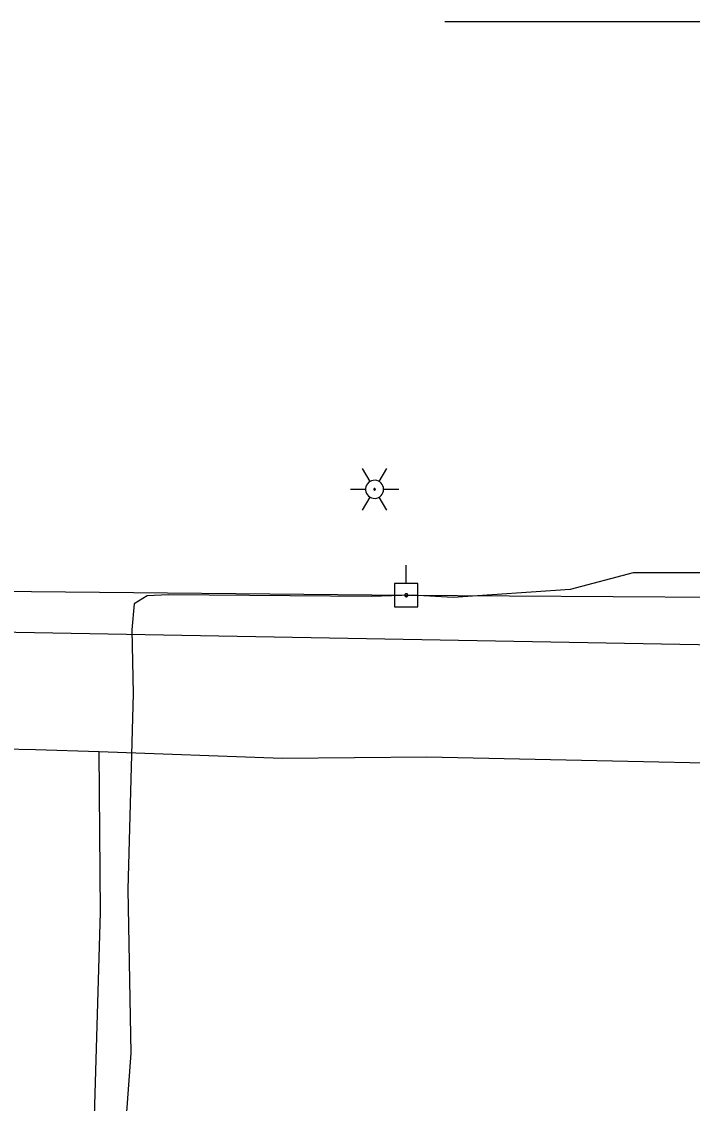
# Model space of a CAD drawing. Extents: x 596028 to 606371, y 330010 to 403088.
# Drawn here: x 604795.4 to 604901.1, y 349899.9 to 350070.6 of the extents above; entities that cross this region are included whole.
import ezdxf

# ---------------------------------------------------------------- set-up
doc = ezdxf.new("R2010")
doc.units = 0
for name, color, linetype in [('E_LTG', 7, 'Continuous'), ('E_UTL_EPowerPole', 7, 'Continuous'), ('E_UTL_G_UG', 7, 'Continuous'), ('E_UTL_Overhead', 7, 'Continuous'), ('E_UTL_SAN_UG', 7, 'Continuous'), ('E_UTL_TV_UG', 7, 'Continuous')]:
    doc.layers.add(name, color=color, linetype=linetype)

# ---------------------------------------------------------------- blocks, each defined once
blk = doc.blocks.new('ACAD_PROXY_ENTITY_15')
at = {"layer": 'E_LTG'}
for points in [[(1843663.8, 1030159.59), (1843660.17, 1030165.87)], [(1843668.16, 1030159.59), (1843671.79, 1030165.87)], [(1843670.34, 1030155.82), (1843670.26, 1030156.64), (1843670.02, 1030157.44), (1843669.64, 1030158.17), (1843669.13, 1030158.82), (1843668.51, 1030159.36), (1843667.79, 1030159.78), (1843667.01, 1030160.05), (1843666.19, 1030160.17), (1843665.36, 1030160.13), (1843664.56, 1030159.93), (1843663.8, 1030159.59), (1843663.13, 1030159.11), (1843662.56, 1030158.51), (1843662.11, 1030157.81), (1843661.8, 1030157.04), (1843661.64, 1030156.23), (1843661.64, 1030155.4), (1843661.8, 1030154.59), (1843662.11, 1030153.82), (1843662.56, 1030153.12), (1843663.13, 1030152.52), (1843663.8, 1030152.04), (1843664.56, 1030151.7), (1843665.36, 1030151.51), (1843666.19, 1030151.47), (1843667.01, 1030151.58), (1843667.79, 1030151.85), (1843668.51, 1030152.27), (1843669.13, 1030152.81), (1843669.64, 1030153.46), (1843670.02, 1030154.2), (1843670.26, 1030154.99), (1843670.34, 1030155.82)], [(1843670.34, 1030155.82), (1843670.26, 1030156.64), (1843670.02, 1030157.44), (1843669.64, 1030158.17), (1843669.13, 1030158.82), (1843668.51, 1030159.36), (1843667.79, 1030159.78), (1843667.01, 1030160.05), (1843666.19, 1030160.17), (1843665.36, 1030160.13), (1843664.56, 1030159.93), (1843663.8, 1030159.59), (1843663.13, 1030159.11), (1843662.56, 1030158.51), (1843662.11, 1030157.81), (1843661.8, 1030157.04), (1843661.64, 1030156.23), (1843661.64, 1030155.4), (1843661.8, 1030154.59), (1843662.11, 1030153.82), (1843662.56, 1030153.12), (1843663.13, 1030152.52), (1843663.8, 1030152.04), (1843664.56, 1030151.7), (1843665.36, 1030151.51), (1843666.19, 1030151.47), (1843667.01, 1030151.58), (1843667.79, 1030151.85), (1843668.51, 1030152.27), (1843669.13, 1030152.81), (1843669.64, 1030153.46), (1843670.02, 1030154.2), (1843670.26, 1030154.99), (1843670.34, 1030155.82)], [(1843670.34, 1030155.82), (1843670.26, 1030156.64), (1843670.02, 1030157.44), (1843669.64, 1030158.17), (1843669.13, 1030158.82), (1843668.51, 1030159.36), (1843667.79, 1030159.78), (1843667.01, 1030160.05), (1843666.19, 1030160.17), (1843665.36, 1030160.13), (1843664.56, 1030159.93), (1843663.8, 1030159.59), (1843663.13, 1030159.11), (1843662.56, 1030158.51), (1843662.11, 1030157.81), (1843661.8, 1030157.04), (1843661.64, 1030156.23), (1843661.64, 1030155.4), (1843661.8, 1030154.59), (1843662.11, 1030153.82), (1843662.56, 1030153.12), (1843663.13, 1030152.52), (1843663.8, 1030152.04), (1843664.56, 1030151.7), (1843665.36, 1030151.51), (1843666.19, 1030151.47), (1843667.01, 1030151.58), (1843667.79, 1030151.85), (1843668.51, 1030152.27), (1843669.13, 1030152.81), (1843669.64, 1030153.46), (1843670.02, 1030154.2), (1843670.26, 1030154.99), (1843670.34, 1030155.82)], [(1843654.37, 1030155.82), (1843661.62, 1030155.82)], [(1843666.34, 1030155.82), (1843666.34, 1030155.88), (1843666.32, 1030155.95), (1843666.29, 1030156.01), (1843666.24, 1030156.07), (1843666.19, 1030156.11), (1843666.13, 1030156.15), (1843666.07, 1030156.17), (1843666, 1030156.18), (1843665.93, 1030156.18), (1843665.86, 1030156.16), (1843665.8, 1030156.13), (1843665.74, 1030156.09), (1843665.69, 1030156.04), (1843665.66, 1030155.98), (1843665.63, 1030155.92), (1843665.62, 1030155.85), (1843665.62, 1030155.78), (1843665.63, 1030155.71), (1843665.66, 1030155.65), (1843665.69, 1030155.59), (1843665.74, 1030155.54), (1843665.8, 1030155.5), (1843665.86, 1030155.47), (1843665.93, 1030155.46), (1843666, 1030155.45), (1843666.07, 1030155.46), (1843666.13, 1030155.49), (1843666.19, 1030155.52), (1843666.24, 1030155.57), (1843666.29, 1030155.62), (1843666.32, 1030155.68), (1843666.34, 1030155.75), (1843666.34, 1030155.82)], [(1843670.34, 1030155.82), (1843677.59, 1030155.82)], [(1843660.17, 1030145.76), (1843663.8, 1030152.04)], [(1843671.79, 1030145.76), (1843668.16, 1030152.04)]]:
    blk.add_lwpolyline(points, dxfattribs=at)

msp = doc.modelspace()

# ---------------------------------------------------------------- linework, layer by layer
at = {"layer": 'E_UTL_EPowerPole'}
for points in [[(604855.99, 349981.9), (604855.99, 349984.81)], [(604857.84, 349981.9), (604854.15, 349981.9)], [(604854.15, 349981.9), (604854.15, 349978.21)], [(604857.84, 349978.21), (604857.84, 349981.9)], [(604856.27, 349980.05), (604856.26, 349980.1), (604856.25, 349980.14), (604856.23, 349980.18), (604856.2, 349980.22), (604856.17, 349980.25), (604856.13, 349980.27), (604856.08, 349980.29), (604856.04, 349980.29), (604855.99, 349980.29), (604855.95, 349980.28), (604855.91, 349980.26), (604855.87, 349980.24), (604855.84, 349980.2), (604855.82, 349980.16), (604855.8, 349980.12), (604855.79, 349980.08), (604855.79, 349980.03), (604855.8, 349979.99), (604855.82, 349979.95), (604855.84, 349979.91), (604855.87, 349979.87), (604855.91, 349979.85), (604855.95, 349979.83), (604855.99, 349979.82), (604856.04, 349979.82), (604856.08, 349979.82), (604856.13, 349979.84), (604856.17, 349979.86), (604856.2, 349979.89), (604856.23, 349979.93), (604856.25, 349979.97), (604856.26, 349980.01), (604856.27, 349980.05)], [(604854.15, 349978.21), (604857.84, 349978.21)]]:
    msp.add_lwpolyline(points, dxfattribs=at)
at = {"layer": 'E_UTL_G_UG'}
for points in [[(604862.13, 350070.59), (604973.16, 350070.59)], [(604252.85, 349997.07), (604335.69, 349990.44), (604349.27, 349988.73), (604376.12, 349984.81), (604411.24, 349982.02), (604444.79, 349980.04), (604487.55, 349978.81), (604487.8, 349967.33), (604488.65, 349961.03), (604506.03, 349960.73), (604527.14, 349959.03), (604592.13, 349958.39), (604651.99, 349959.87), (604682.48, 349959.49), (604732.67, 349957.01), (604787.08, 349955.9), (604797.56, 349955.68)], [(604797.56, 349955.68), (604807.59, 349955.39), (604836.44, 349954.33), (604859.25, 349954.54), (604937.34, 349952.88), (605008.04, 349952.52)], [(604804.47, 349838.08), (604805.94, 349867.42), (604807.82, 349929.98), (604807.59, 349955.39)]]:
    msp.add_lwpolyline(points, dxfattribs=at)
at = {"layer": 'E_UTL_Overhead'}
msp.add_lwpolyline([(603181.28, 350035.1), (603329.32, 350032.13), (603487.19, 350051.84), (603697.5, 350053.11), (603794.73, 350045.64), (603986.8, 350030.72), (604135.55, 350019.1), (604355.8, 350001.36), (604456.04, 349993.24), (604557.11, 349986.14), (604654.49, 349982.64), (604747.33, 349981.14), (604855.96, 349980.06), (604969.76, 349979.4), (605156.33, 349975.18)], dxfattribs=at)
at = {"layer": 'E_UTL_SAN_UG'}
msp.add_line((604737.68, 349975.25), (605035.81, 349969.84), dxfattribs=at)
at = {"layer": 'E_UTL_TV_UG'}
msp.add_lwpolyline([(604988.28, 350041.13), (604990.53, 350027.64), (604989.92, 350014.96), (604987.9, 350003.51), (604983.08, 349994.32), (604974.67, 349986.39), (604969.91, 349979.91), (604965.32, 349981.81), (604959.93, 349983.92), (604950.62, 349983.67), (604917.59, 349983.57), (604891.81, 349983.61), (604881.88, 349980.97), (604863.41, 349979.68), (604856.96, 349980.07), (604850.48, 349979.85), (604818.52, 349980.13), (604815.19, 349979.98), (604813.09, 349978.71), (604812.75, 349974.57), (604812.97, 349964.56), (604812.11, 349933.63), (604812.58, 349907.79), (604810.24, 349875.64)], dxfattribs=at)

# ---------------------------------------------------------------- block references
at = {"layer": 'E_LTG', "xscale": 0.32808333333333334, "yscale": 0.32808333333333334}
msp.add_blockref('ACAD_PROXY_ENTITY_15', (-25.05, 12019.82), dxfattribs=at)

doc.saveas('drawing.dxf')
